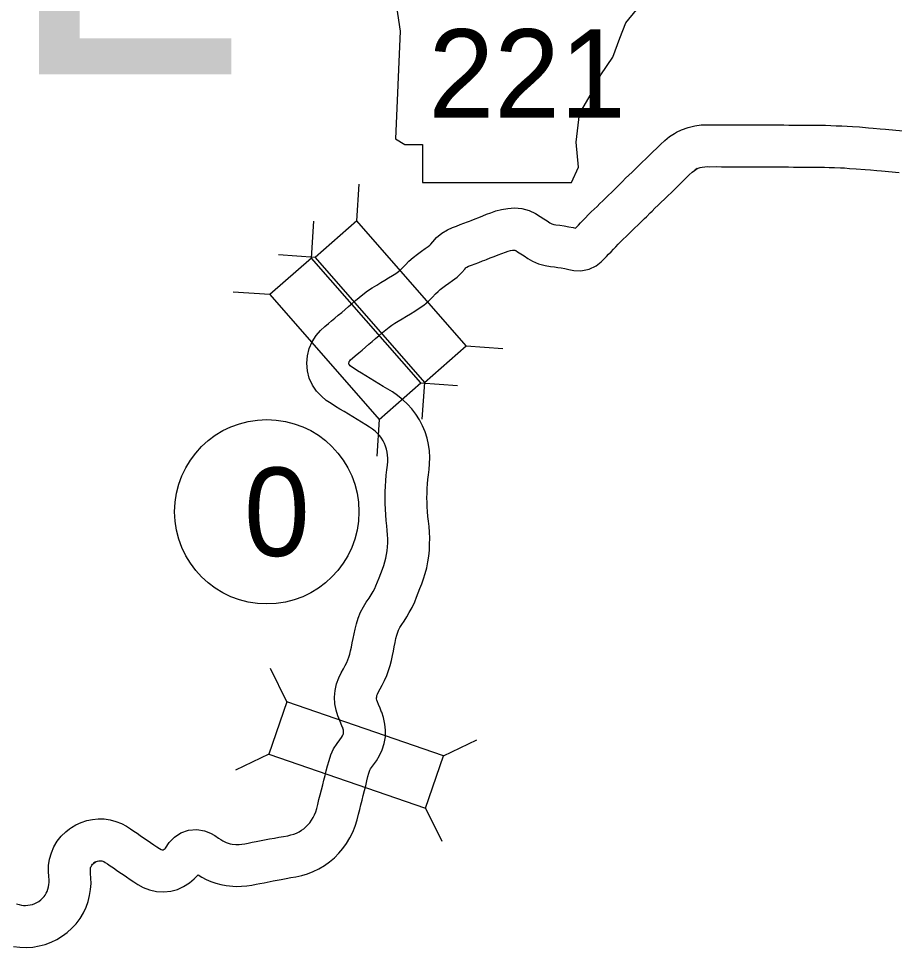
# Model space of a CAD drawing. Extents: x -939622 to -934245, y 1383184 to 1385301.
# Drawn here: x -935425.49 to -935406.67, y 1384270.9 to 1384290.84 of the extents above; entities that cross this region are included whole.
import ezdxf

# ---------------------------------------------------------------- set-up
doc = ezdxf.new("R2010")
doc.units = 0
for name, color, linetype in [('10', 7, 'Continuous'), ('20', 7, 'Continuous'), ('21', 7, 'Continuous'), ('27', 7, 'Continuous'), ('Default', 7, 'Continuous')]:
    doc.layers.add(name, color=color, linetype=linetype)

msp = doc.modelspace()

# ---------------------------------------------------------------- linework, layer by layer
at = {"layer": '10'}
for p, q in [((-935411.398, 1384288.375), (-935411.356, 1384288.399)), ((-935410.91, 1384287.619), (-935410.952, 1384287.595)), ((-935418.546, 1384284.533), (-935418.546, 1384284.533)), ((-935417.963, 1384283.847), (-935417.963, 1384283.847)), ((-935417.686, 1384275.945), (-935417.689, 1384275.951)), ((-935418.528, 1384275.627), (-935418.526, 1384275.62)), ((-935424.39, 1384273.445), (-935424.348, 1384273.474)), ((-935423.837, 1384272.734), (-935423.879, 1384272.706))]:
    msp.add_line(p, q, dxfattribs=at)
for points in [[(-935411.356, 1384288.399), (-935411.246, 1384288.454), (-935411.106, 1384288.505), (-935410.963, 1384288.539), (-935410.823, 1384288.557), (-935410.689, 1384288.563), (-935410.637, 1384288.561), (-935410.485, 1384288.562), (-935410.382, 1384288.561), (-935410.282, 1384288.56), (-935410.182, 1384288.56), (-935410.081, 1384288.559), (-935409.982, 1384288.559), (-935409.883, 1384288.558), (-935409.784, 1384288.558), (-935409.683, 1384288.558), (-935409.593, 1384288.558), (-935409.478, 1384288.557), (-935409.374, 1384288.557), (-935409.268, 1384288.557), (-935409.16, 1384288.556), (-935409.052, 1384288.556), (-935408.942, 1384288.555), (-935408.833, 1384288.553), (-935408.725, 1384288.553), (-935408.616, 1384288.552), (-935408.504, 1384288.552), (-935408.39, 1384288.552), (-935408.275, 1384288.551), (-935408.156, 1384288.549), (-935408.036, 1384288.546), (-935407.925, 1384288.54), (-935407.805, 1384288.537), (-935407.691, 1384288.532), (-935407.575, 1384288.523), (-935407.426, 1384288.514), (-935407.233, 1384288.495), (-935407.128, 1384288.489), (-935406.976, 1384288.477), (-935406.862, 1384288.467), (-935406.496, 1384288.43)], [(-935418.546, 1384284.533), (-935418.473, 1384284.595), (-935418.399, 1384284.658), (-935418.324, 1384284.721), (-935418.249, 1384284.785), (-935418.173, 1384284.849), (-935418.088, 1384284.919), (-935417.991, 1384284.993), (-935417.89, 1384285.06), (-935417.793, 1384285.119), (-935417.703, 1384285.172), (-935417.618, 1384285.222), (-935417.537, 1384285.271), (-935417.457, 1384285.321), (-935417.384, 1384285.367), (-935417.327, 1384285.407), (-935417.282, 1384285.444), (-935417.236, 1384285.489), (-935417.177, 1384285.551), (-935417.1, 1384285.63), (-935417.01, 1384285.712), (-935416.918, 1384285.785), (-935416.832, 1384285.847), (-935416.754, 1384285.901), (-935416.69, 1384285.945), (-935416.652, 1384285.973), (-935416.631, 1384285.994), (-935416.59, 1384286.045), (-935416.507, 1384286.138), (-935416.393, 1384286.233), (-935416.271, 1384286.307), (-935416.162, 1384286.354), (-935416.076, 1384286.387), (-935416, 1384286.416), (-935415.924, 1384286.446), (-935415.844, 1384286.477), (-935415.8, 1384286.494), (-935415.764, 1384286.508), (-935415.68, 1384286.54), (-935415.599, 1384286.572), (-935415.516, 1384286.605), (-935415.432, 1384286.638), (-935415.341, 1384286.673), (-935415.233, 1384286.711), (-935415.111, 1384286.744), (-935414.98, 1384286.766), (-935414.835, 1384286.775), (-935414.676, 1384286.761), (-935414.519, 1384286.719), (-935414.38, 1384286.656), (-935414.279, 1384286.592), (-935414.205, 1384286.543), (-935414.135, 1384286.497), (-935414.074, 1384286.458), (-935414.033, 1384286.434), (-935414.011, 1384286.424), (-935413.991, 1384286.418), (-935413.945, 1384286.412), (-935413.863, 1384286.402), (-935413.766, 1384286.389), (-935413.668, 1384286.372), (-935413.576, 1384286.354), (-935413.52, 1384286.342), (-935413.507, 1384286.355), (-935413.461, 1384286.403), (-935413.414, 1384286.453), (-935413.364, 1384286.506), (-935413.308, 1384286.565), (-935413.248, 1384286.627), (-935413.186, 1384286.689), (-935413.123, 1384286.75), (-935413.061, 1384286.809), (-935413, 1384286.868), (-935412.939, 1384286.927), (-935412.878, 1384286.987), (-935412.816, 1384287.048), (-935412.753, 1384287.11), (-935412.666, 1384287.194), (-935412.635, 1384287.224), (-935412.552, 1384287.306), (-935412.511, 1384287.346), (-935412.446, 1384287.411), (-935412.378, 1384287.477), (-935412.307, 1384287.546), (-935412.234, 1384287.616), (-935412.161, 1384287.686), (-935412.089, 1384287.755), (-935412.016, 1384287.827), (-935411.94, 1384287.902), (-935411.861, 1384287.98), (-935411.78, 1384288.06), (-935411.697, 1384288.139), (-935411.607, 1384288.222), (-935411.501, 1384288.309), (-935411.398, 1384288.375)], [(-935410.952, 1384287.595), (-935410.89, 1384287.626), (-935410.848, 1384287.641), (-935410.802, 1384287.652), (-935410.747, 1384287.659), (-935410.684, 1384287.662), (-935410.648, 1384287.661), (-935410.487, 1384287.662), (-935410.389, 1384287.661), (-935410.287, 1384287.66), (-935410.187, 1384287.66), (-935410.086, 1384287.659), (-935409.986, 1384287.659), (-935409.886, 1384287.658), (-935409.785, 1384287.658), (-935409.685, 1384287.658), (-935409.597, 1384287.658), (-935409.481, 1384287.657), (-935409.376, 1384287.657), (-935409.271, 1384287.657), (-935409.165, 1384287.656), (-935409.058, 1384287.656), (-935408.951, 1384287.655), (-935408.841, 1384287.653), (-935408.729, 1384287.653), (-935408.617, 1384287.652), (-935408.506, 1384287.652), (-935408.395, 1384287.652), (-935408.285, 1384287.651), (-935408.177, 1384287.65), (-935408.072, 1384287.646), (-935407.958, 1384287.641), (-935407.835, 1384287.638), (-935407.746, 1384287.634), (-935407.638, 1384287.625), (-935407.497, 1384287.617), (-935407.305, 1384287.598), (-935407.19, 1384287.591), (-935407.052, 1384287.581), (-935406.949, 1384287.571), (-935406.574, 1384287.533)], [(-935414.808, 1384285.862), (-935414.767, 1384285.836), (-935414.701, 1384285.792), (-935414.628, 1384285.745), (-935414.547, 1384285.692), (-935414.444, 1384285.631), (-935414.316, 1384285.574), (-935414.177, 1384285.536), (-935414.06, 1384285.519), (-935413.975, 1384285.509), (-935413.903, 1384285.499), (-935413.831, 1384285.487), (-935413.754, 1384285.472), (-935413.667, 1384285.454), (-935413.56, 1384285.435), (-935413.408, 1384285.425), (-935413.23, 1384285.458), (-935413.077, 1384285.532), (-935412.972, 1384285.616), (-935412.909, 1384285.68), (-935412.86, 1384285.73), (-935412.812, 1384285.78), (-935412.76, 1384285.834), (-935412.708, 1384285.89), (-935412.658, 1384285.943), (-935412.607, 1384285.995), (-935412.554, 1384286.048), (-935412.498, 1384286.102), (-935412.438, 1384286.16), (-935412.375, 1384286.22), (-935412.311, 1384286.282), (-935412.247, 1384286.345), (-935412.185, 1384286.406), (-935412.126, 1384286.464), (-935412.038, 1384286.548), (-935412.002, 1384286.584), (-935411.919, 1384286.667), (-935411.88, 1384286.705), (-935411.816, 1384286.768), (-935411.75, 1384286.833), (-935411.682, 1384286.899), (-935411.611, 1384286.966), (-935411.538, 1384287.037), (-935411.462, 1384287.11), (-935411.384, 1384287.187), (-935411.307, 1384287.263), (-935411.231, 1384287.338), (-935411.155, 1384287.412), (-935411.081, 1384287.483), (-935411.017, 1384287.542), (-935410.97, 1384287.58), (-935410.91, 1384287.619)], [(-935417.963, 1384283.847), (-935417.89, 1384283.91), (-935417.816, 1384283.972), (-935417.743, 1384284.034), (-935417.668, 1384284.097), (-935417.595, 1384284.159), (-935417.529, 1384284.213), (-935417.469, 1384284.259), (-935417.406, 1384284.301), (-935417.331, 1384284.347), (-935417.247, 1384284.396), (-935417.157, 1384284.449), (-935417.065, 1384284.504), (-935416.975, 1384284.56), (-935416.883, 1384284.62), (-935416.783, 1384284.69), (-935416.683, 1384284.772), (-935416.596, 1384284.856), (-935416.528, 1384284.928), (-935416.475, 1384284.982), (-935416.428, 1384285.025), (-935416.376, 1384285.066), (-935416.313, 1384285.111), (-935416.243, 1384285.159), (-935416.163, 1384285.215), (-935416.064, 1384285.29), (-935415.965, 1384285.386), (-935415.903, 1384285.463), (-935415.878, 1384285.491), (-935415.87, 1384285.498), (-935415.857, 1384285.505), (-935415.82, 1384285.522), (-935415.756, 1384285.546), (-935415.678, 1384285.576), (-935415.597, 1384285.607), (-935415.519, 1384285.638), (-935415.474, 1384285.655), (-935415.436, 1384285.67), (-935415.356, 1384285.701), (-935415.272, 1384285.733), (-935415.186, 1384285.767), (-935415.103, 1384285.8), (-935415.027, 1384285.829), (-935414.968, 1384285.85), (-935414.919, 1384285.863), (-935414.877, 1384285.87), (-935414.846, 1384285.872), (-935414.831, 1384285.871), (-935414.824, 1384285.869), (-935414.808, 1384285.862)], [(-935417.6, 1384280.185), (-935417.608, 1384280.307), (-935417.613, 1384280.431), (-935417.614, 1384280.556), (-935417.611, 1384280.678), (-935417.606, 1384280.798), (-935417.599, 1384280.917), (-935417.588, 1384281.035), (-935417.576, 1384281.15), (-935417.564, 1384281.249), (-935417.557, 1384281.332), (-935417.555, 1384281.405), (-935417.558, 1384281.469), (-935417.568, 1384281.532), (-935417.582, 1384281.596), (-935417.602, 1384281.659), (-935417.627, 1384281.719), (-935417.656, 1384281.776), (-935417.69, 1384281.83), (-935417.729, 1384281.88), (-935417.776, 1384281.932), (-935417.827, 1384281.981), (-935417.882, 1384282.024), (-935417.947, 1384282.069), (-935418.028, 1384282.12), (-935418.119, 1384282.175), (-935418.214, 1384282.232), (-935418.308, 1384282.29), (-935418.4, 1384282.346), (-935418.493, 1384282.402), (-935418.585, 1384282.457), (-935418.677, 1384282.513), (-935418.774, 1384282.573), (-935418.877, 1384282.644), (-935418.982, 1384282.73), (-935419.084, 1384282.839), (-935419.174, 1384282.97), (-935419.242, 1384283.119), (-935419.283, 1384283.28), (-935419.296, 1384283.441), (-935419.282, 1384283.599), (-935419.244, 1384283.754), (-935419.181, 1384283.9), (-935419.096, 1384284.033), (-935418.998, 1384284.145), (-935418.907, 1384284.227), (-935418.831, 1384284.291), (-935418.761, 1384284.35), (-935418.692, 1384284.409), (-935418.619, 1384284.471), (-935418.546, 1384284.533)], [(-935416.703, 1384280.254), (-935416.709, 1384280.354), (-935416.713, 1384280.452), (-935416.714, 1384280.55), (-935416.712, 1384280.65), (-935416.708, 1384280.75), (-935416.701, 1384280.849), (-935416.693, 1384280.947), (-935416.682, 1384281.046), (-935416.668, 1384281.157), (-935416.658, 1384281.283), (-935416.654, 1384281.419), (-935416.662, 1384281.559), (-935416.682, 1384281.698), (-935416.713, 1384281.833), (-935416.755, 1384281.966), (-935416.809, 1384282.096), (-935416.874, 1384282.223), (-935416.951, 1384282.345), (-935417.039, 1384282.459), (-935417.133, 1384282.562), (-935417.233, 1384282.658), (-935417.344, 1384282.747), (-935417.455, 1384282.823), (-935417.557, 1384282.886), (-935417.652, 1384282.944), (-935417.746, 1384283.001), (-935417.84, 1384283.059), (-935417.935, 1384283.116), (-935418.029, 1384283.173), (-935418.121, 1384283.228), (-935418.208, 1384283.281), (-935418.281, 1384283.326), (-935418.334, 1384283.362), (-935418.365, 1384283.388), (-935418.381, 1384283.405), (-935418.388, 1384283.415), (-935418.39, 1384283.421), (-935418.392, 1384283.427), (-935418.393, 1384283.438), (-935418.392, 1384283.452), (-935418.388, 1384283.465), (-935418.383, 1384283.478), (-935418.374, 1384283.491), (-935418.356, 1384283.512), (-935418.315, 1384283.549), (-935418.253, 1384283.601), (-935418.18, 1384283.662), (-935418.107, 1384283.724), (-935418.035, 1384283.786), (-935417.963, 1384283.847)], [(-935418.526, 1384275.62), (-935418.554, 1384275.691), (-935418.587, 1384275.768), (-935418.626, 1384275.867), (-935418.664, 1384275.988), (-935418.69, 1384276.126), (-935418.698, 1384276.27), (-935418.686, 1384276.416), (-935418.654, 1384276.556), (-935418.609, 1384276.683), (-935418.557, 1384276.791), (-935418.51, 1384276.879), (-935418.47, 1384276.952), (-935418.438, 1384277.013), (-935418.413, 1384277.071), (-935418.391, 1384277.132), (-935418.37, 1384277.196), (-935418.353, 1384277.265), (-935418.335, 1384277.347), (-935418.317, 1384277.438), (-935418.298, 1384277.533), (-935418.278, 1384277.629), (-935418.257, 1384277.731), (-935418.229, 1384277.844), (-935418.191, 1384277.966), (-935418.14, 1384278.093), (-935418.078, 1384278.209), (-935418.017, 1384278.312), (-935417.958, 1384278.398), (-935417.914, 1384278.466), (-935417.87, 1384278.542), (-935417.835, 1384278.602), (-935417.81, 1384278.661), (-935417.775, 1384278.747), (-935417.74, 1384278.836), (-935417.705, 1384278.928), (-935417.671, 1384279.017), (-935417.641, 1384279.098), (-935417.617, 1384279.175), (-935417.597, 1384279.252), (-935417.581, 1384279.331), (-935417.569, 1384279.411), (-935417.561, 1384279.495), (-935417.556, 1384279.581), (-935417.555, 1384279.668), (-935417.559, 1384279.755), (-935417.566, 1384279.847), (-935417.578, 1384279.952), (-935417.589, 1384280.066), (-935417.6, 1384280.185)], [(-935417.689, 1384275.951), (-935417.722, 1384276.035), (-935417.755, 1384276.112), (-935417.778, 1384276.169), (-935417.79, 1384276.207), (-935417.795, 1384276.233), (-935417.796, 1384276.257), (-935417.794, 1384276.279), (-935417.789, 1384276.304), (-935417.777, 1384276.336), (-935417.754, 1384276.384), (-935417.72, 1384276.448), (-935417.674, 1384276.53), (-935417.625, 1384276.627), (-935417.578, 1384276.734), (-935417.538, 1384276.841), (-935417.504, 1384276.95), (-935417.476, 1384277.061), (-935417.454, 1384277.164), (-935417.435, 1384277.261), (-935417.416, 1384277.354), (-935417.397, 1384277.446), (-935417.379, 1384277.531), (-935417.362, 1384277.603), (-935417.343, 1384277.663), (-935417.323, 1384277.712), (-935417.295, 1384277.765), (-935417.257, 1384277.828), (-935417.207, 1384277.902), (-935417.146, 1384277.996), (-935417.094, 1384278.087), (-935417.03, 1384278.193), (-935416.978, 1384278.317), (-935416.938, 1384278.416), (-935416.901, 1384278.511), (-935416.865, 1384278.605), (-935416.827, 1384278.703), (-935416.788, 1384278.81), (-935416.752, 1384278.927), (-935416.72, 1384279.049), (-935416.695, 1384279.173), (-935416.675, 1384279.299), (-935416.663, 1384279.427), (-935416.656, 1384279.553), (-935416.655, 1384279.681), (-935416.66, 1384279.81), (-935416.67, 1384279.933), (-935416.683, 1384280.047), (-935416.694, 1384280.152), (-935416.703, 1384280.254)], [(-935423.879, 1384272.706), (-935423.836, 1384272.732), (-935423.814, 1384272.742), (-935423.789, 1384272.75), (-935423.763, 1384272.756), (-935423.741, 1384272.758), (-935423.721, 1384272.757), (-935423.7, 1384272.754), (-935423.679, 1384272.749), (-935423.657, 1384272.74), (-935423.625, 1384272.723), (-935423.577, 1384272.693), (-935423.517, 1384272.652), (-935423.449, 1384272.605), (-935423.379, 1384272.558), (-935423.309, 1384272.509), (-935423.237, 1384272.46), (-935423.165, 1384272.41), (-935423.091, 1384272.359), (-935423.013, 1384272.306), (-935422.922, 1384272.247), (-935422.809, 1384272.186), (-935422.674, 1384272.132), (-935422.523, 1384272.097), (-935422.367, 1384272.089), (-935422.217, 1384272.105), (-935422.074, 1384272.144), (-935421.94, 1384272.203), (-935421.815, 1384272.281), (-935421.716, 1384272.369), (-935421.631, 1384272.457), (-935421.627, 1384272.453), (-935421.547, 1384272.406), (-935421.459, 1384272.357), (-935421.354, 1384272.311), (-935421.247, 1384272.274), (-935421.139, 1384272.246), (-935421.025, 1384272.224), (-935420.884, 1384272.211), (-935420.809, 1384272.207), (-935420.696, 1384272.209), (-935420.585, 1384272.219), (-935420.479, 1384272.235), (-935420.384, 1384272.252), (-935420.302, 1384272.269), (-935420.21, 1384272.284), (-935420.02, 1384272.326), (-935419.935, 1384272.342), (-935419.843, 1384272.357), (-935419.737, 1384272.375), (-935419.638, 1384272.395), (-935419.532, 1384272.411), (-935419.405, 1384272.441), (-935419.28, 1384272.479), (-935419.156, 1384272.527), (-935419.035, 1384272.586), (-935418.914, 1384272.657), (-935418.804, 1384272.736), (-935418.701, 1384272.824), (-935418.607, 1384272.919), (-935418.521, 1384273.021), (-935418.442, 1384273.129), (-935418.371, 1384273.247), (-935418.309, 1384273.371), (-935418.256, 1384273.501), (-935418.212, 1384273.636), (-935418.185, 1384273.755), (-935418.159, 1384273.857), (-935418.134, 1384273.961), (-935418.109, 1384274.062), (-935418.083, 1384274.161), (-935418.056, 1384274.264), (-935418.03, 1384274.37), (-935418.004, 1384274.471), (-935417.981, 1384274.564), (-935417.959, 1384274.641), (-935417.939, 1384274.7), (-935417.925, 1384274.732), (-935417.905, 1384274.762), (-935417.861, 1384274.821), (-935417.798, 1384274.907), (-935417.732, 1384275.018), (-935417.674, 1384275.143), (-935417.631, 1384275.279), (-935417.608, 1384275.422), (-935417.604, 1384275.563), (-935417.617, 1384275.694), (-935417.644, 1384275.833), (-935417.686, 1384275.945)], [(-935420.796, 1384273.107), (-935420.746, 1384273.108), (-935420.69, 1384273.113), (-935420.628, 1384273.123), (-935420.553, 1384273.136), (-935420.465, 1384273.154), (-935420.382, 1384273.168), (-935420.202, 1384273.207), (-935420.094, 1384273.228), (-935419.99, 1384273.245), (-935419.898, 1384273.261), (-935419.795, 1384273.281), (-935419.705, 1384273.295), (-935419.638, 1384273.311), (-935419.574, 1384273.33), (-935419.515, 1384273.353), (-935419.46, 1384273.38), (-935419.406, 1384273.412), (-935419.359, 1384273.446), (-935419.314, 1384273.484), (-935419.272, 1384273.526), (-935419.231, 1384273.575), (-935419.193, 1384273.627), (-935419.159, 1384273.684), (-935419.128, 1384273.744), (-935419.102, 1384273.809), (-935419.08, 1384273.877), (-935419.06, 1384273.965), (-935419.033, 1384274.072), (-935419.008, 1384274.176), (-935418.981, 1384274.282), (-935418.954, 1384274.388), (-935418.928, 1384274.488), (-935418.903, 1384274.588), (-935418.877, 1384274.69), (-935418.85, 1384274.797), (-935418.818, 1384274.911), (-935418.777, 1384275.029), (-935418.719, 1384275.16), (-935418.645, 1384275.276), (-935418.586, 1384275.355), (-935418.548, 1384275.406), (-935418.528, 1384275.44), (-935418.516, 1384275.467), (-935418.509, 1384275.488), (-935418.506, 1384275.508), (-935418.505, 1384275.531), (-935418.508, 1384275.563), (-935418.513, 1384275.586), (-935418.528, 1384275.627)], [(-935424.348, 1384273.474), (-935424.259, 1384273.528), (-935424.141, 1384273.582), (-935424.021, 1384273.621), (-935423.901, 1384273.646), (-935423.775, 1384273.659), (-935423.646, 1384273.656), (-935423.519, 1384273.638), (-935423.395, 1384273.604), (-935423.276, 1384273.557), (-935423.171, 1384273.5), (-935423.084, 1384273.446), (-935423.01, 1384273.396), (-935422.942, 1384273.349), (-935422.872, 1384273.301), (-935422.8, 1384273.252), (-935422.727, 1384273.202), (-935422.654, 1384273.151), (-935422.581, 1384273.101), (-935422.514, 1384273.056), (-935422.461, 1384273.021), (-935422.424, 1384273.001), (-935422.405, 1384272.993), (-935422.398, 1384272.992), (-935422.393, 1384272.991), (-935422.384, 1384272.992), (-935422.374, 1384272.995), (-935422.363, 1384273), (-935422.356, 1384273.005), (-935422.339, 1384273.02), (-935422.329, 1384273.03), (-935422.25, 1384273.15), (-935422.14, 1384273.263), (-935422, 1384273.355), (-935421.834, 1384273.414), (-935421.66, 1384273.428), (-935421.495, 1384273.402), (-935421.364, 1384273.35), (-935421.267, 1384273.297), (-935421.191, 1384273.245), (-935421.145, 1384273.214), (-935421.099, 1384273.186), (-935421.058, 1384273.164), (-935421.024, 1384273.149), (-935420.986, 1384273.136), (-935420.941, 1384273.124), (-935420.899, 1384273.116), (-935420.819, 1384273.108), (-935420.796, 1384273.107)], [(-935425.528, 1384271.836), (-935425.474, 1384271.817), (-935425.426, 1384271.806), (-935425.381, 1384271.799), (-935425.334, 1384271.798), (-935425.284, 1384271.801), (-935425.234, 1384271.81), (-935425.185, 1384271.822), (-935425.137, 1384271.84), (-935425.093, 1384271.861), (-935425.053, 1384271.886), (-935425.01, 1384271.918), (-935424.971, 1384271.953), (-935424.939, 1384271.987), (-935424.913, 1384272.021), (-935424.891, 1384272.059), (-935424.871, 1384272.101), (-935424.854, 1384272.15), (-935424.841, 1384272.198), (-935424.833, 1384272.245), (-935424.83, 1384272.292), (-935424.83, 1384272.345), (-935424.836, 1384272.417), (-935424.844, 1384272.524), (-935424.841, 1384272.655), (-935424.82, 1384272.793), (-935424.782, 1384272.929), (-935424.725, 1384273.058), (-935424.654, 1384273.177), (-935424.569, 1384273.285), (-935424.473, 1384273.38), (-935424.39, 1384273.445)], [(-935425.594, 1384270.92), (-935425.456, 1384270.901), (-935425.318, 1384270.897), (-935425.181, 1384270.906), (-935425.047, 1384270.928), (-935424.914, 1384270.963), (-935424.786, 1384271.01), (-935424.661, 1384271.07), (-935424.544, 1384271.143), (-935424.44, 1384271.221), (-935424.343, 1384271.307), (-935424.25, 1384271.406), (-935424.166, 1384271.518), (-935424.094, 1384271.637), (-935424.037, 1384271.761), (-935423.993, 1384271.884), (-935423.96, 1384272.009), (-935423.939, 1384272.138), (-935423.929, 1384272.266), (-935423.931, 1384272.386), (-935423.939, 1384272.484), (-935423.943, 1384272.546), (-935423.942, 1384272.579), (-935423.939, 1384272.603), (-935423.933, 1384272.624), (-935423.923, 1384272.645), (-935423.911, 1384272.666), (-935423.896, 1384272.685), (-935423.879, 1384272.702), (-935423.837, 1384272.734)]]:
    msp.add_lwpolyline(points, dxfattribs=at)
at = {"layer": '20'}
for p, q in [((-935418.22, 1384286.495), (-935418.167, 1384287.285)), ((-935419.195, 1384285.7), (-935419.143, 1384286.491)), ((-935419.114, 1384285.713), (-935419.904, 1384285.766)), ((-935420.089, 1384284.918), (-935420.879, 1384284.97)), ((-935415.874, 1384283.812), (-935415.084, 1384283.759)), ((-935416.847, 1384283.019), (-935416.057, 1384282.966)), ((-935416.769, 1384283.03), (-935416.822, 1384282.24)), ((-935417.741, 1384282.236), (-935417.794, 1384281.446)), ((-935419.726, 1384276.173), (-935420.072, 1384276.885)), ((-935416.357, 1384275.01), (-935415.645, 1384275.357)), ((-935420.113, 1384275.05), (-935420.825, 1384274.704)), ((-935416.744, 1384273.887), (-935416.398, 1384273.175))]:
    msp.add_line(p, q, dxfattribs=at)
for points in [[(-935419.114, 1384285.713), (-935416.769, 1384283.03), (-935415.874, 1384283.812), (-935418.22, 1384286.495)], [(-935420.089, 1384284.918), (-935417.741, 1384282.236), (-935416.847, 1384283.019), (-935419.195, 1384285.7)], [(-935420.113, 1384275.05), (-935416.744, 1384273.887), (-935416.357, 1384275.01), (-935419.726, 1384276.173)]]:
    msp.add_lwpolyline(points, close=True, dxfattribs=at)
at = {"layer": '21'}
msp.add_lwpolyline([(-935417.52, 1384292.093), (-935417.291, 1384290.57), (-935417.393, 1384288.261), (-935417.19, 1384288.134), (-935416.809, 1384288.134), (-935416.809, 1384287.322), (-935413.612, 1384287.322), (-935413.459, 1384287.652), (-935413.51, 1384288.185), (-935413.434, 1384288.794), (-935413.155, 1384289.276), (-935412.977, 1384289.631), (-935412.723, 1384290.012), (-935412.571, 1384290.418), (-935412.444, 1384290.748), (-935412.216, 1384291.027), (-935412.165, 1384291.204), (-935412.267, 1384291.331), (-935413.053, 1384291.331), (-935412.876, 1384291.687), (-935412.85, 1384291.915), (-935412.955, 1384292.09)], close=True, dxfattribs=at)
at = {"layer": '27'}
msp.add_circle((-935420.154, 1384280.252), 1.98, dxfattribs=at)

# ---------------------------------------------------------------- texts
at = {"layer": '21'}
msp.add_text('221', height=1.9008, dxfattribs=at).set_placement((-935416.683, 1384288.712))
at = {"layer": '27'}
msp.add_text('0', height=1.901, dxfattribs=at).set_placement((-935420.644, 1384279.301))
at = {"layer": 'Default'}
msp.add_text('CARROLL', height=7, dxfattribs=at).set_placement((-935464.824, 1384289.642))

doc.saveas('drawing.dxf')
